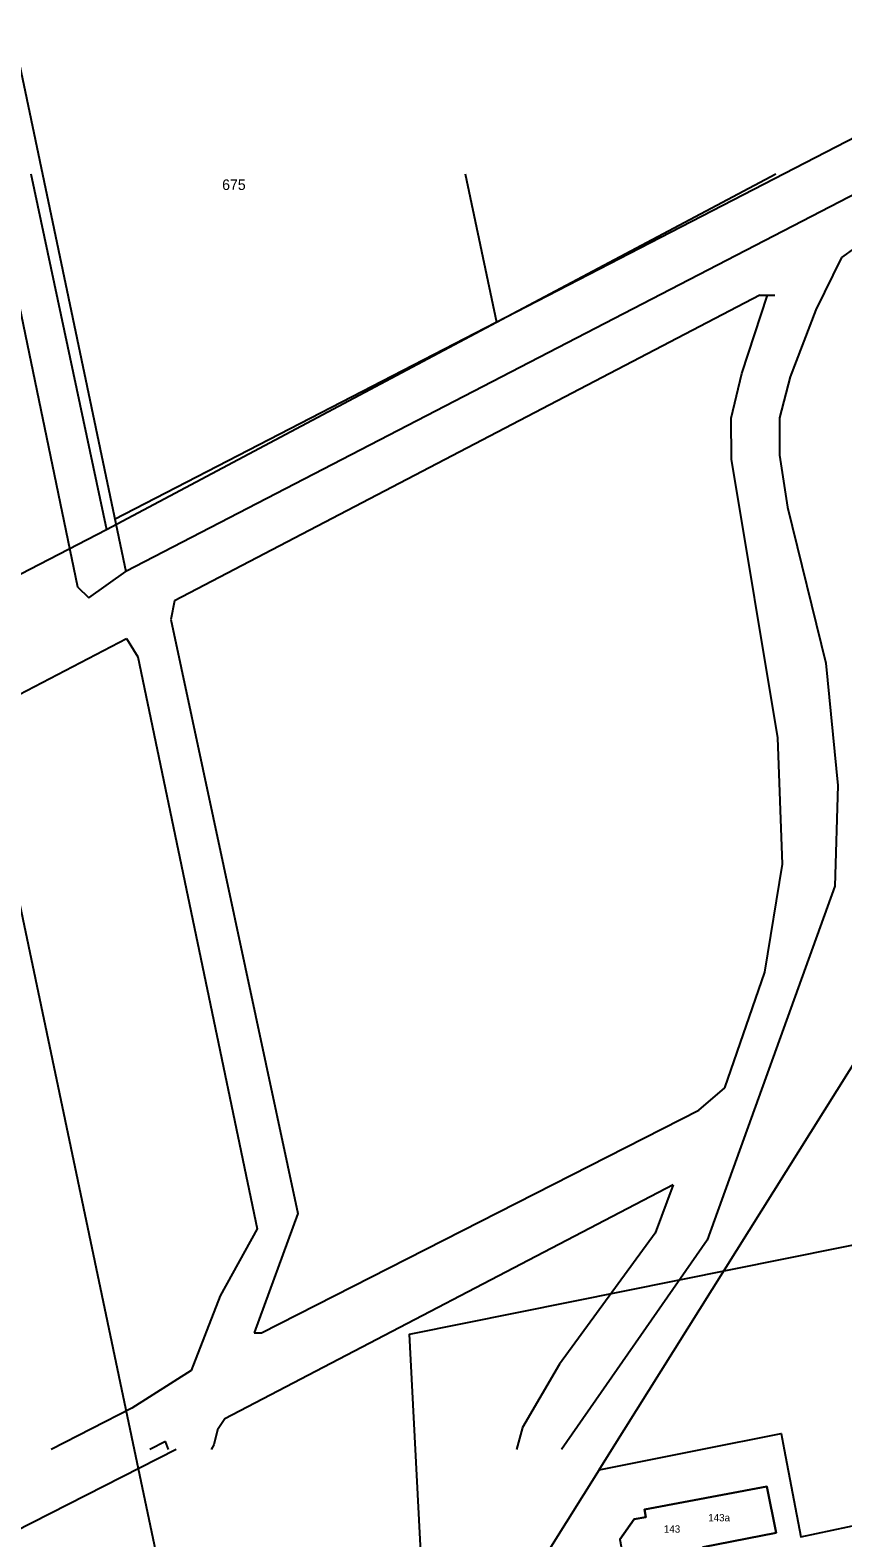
# Model space of a CAD drawing. Extents: x 148816 to 151297, y 399515 to 402500.
# Drawn here: x 150147.7 to 150286.4, y 401984.9 to 402242.3 of the extents above; entities that cross this region are included whole.
import ezdxf

# ---------------------------------------------------------------- set-up
doc = ezdxf.new("R2010")
doc.units = 0
for name, color, linetype in [('B01 Hoofdgebouw  [T] Norm', 7, 'Continuous'), ('B01 hoofgebouw', 7, 'Continuous'), ('G01 perceelsgrens', 7, 'Continuous'), ('Q21 Lichtmast  Gem', 7, 'Continuous'), ('T09 Insteek water  [D] Norm', 7, 'Continuous'), ('T09 Insteek water  [T] Norm', 7, 'Continuous'), ('V06 Kant onverhard  [D] Norm', 7, 'Continuous'), ('Z01 perceelnummer', 7, 'Continuous'), ('Z02 Huisnummer  [Tekst] Norm', 7, 'Continuous')]:
    doc.layers.add(name, color=color, linetype=linetype)

msp = doc.modelspace()

# ---------------------------------------------------------------- linework, layer by layer
at = {"layer": 'B01 Hoofdgebouw  [T] Norm'}
for p, q in [((150252.56, 401989.77), (150273.44, 401993.73)), ((150273.44, 401993.73), (150275, 401985.78)), ((150252.8, 401988.49), (150252.56, 401989.77)), ((150248.32, 401984.65), (150250.77, 401988.11)), ((150250.77, 401988.11), (150252.8, 401988.49)), ((150275, 401985.78), (150262.51, 401983.33))]:
    msp.add_line(p, q, dxfattribs=at)
at = {"layer": 'B01 hoofgebouw'}
msp.add_lwpolyline([(150275, 401985.78), (150273.44, 401993.73), (150252.56, 401989.77), (150252.8, 401988.49), (150250.77, 401988.11), (150248.32, 401984.65), (150250.99, 401971.01), (150249.71, 401970.76), (150253.81, 401949.86), (150261.76, 401951.39), (150259.35, 401963.89), (150259.63, 401963.95), (150261.26, 401966.4), (150258.82, 401968.06), (150258.54, 401967.99), (150257.72, 401972.3), (150256.34, 401972.03), (150254.46, 401981.8), (150258.41, 401982.55), (150258.47, 401982.26), (150260.9, 401980.64), (150262.58, 401983.08), (150262.51, 401983.33), (150275, 401985.78)], dxfattribs=at)
at = {"layer": 'G01 perceelsgrens'}
for points in [[(150147.81, 402217.75), (150160.74, 402157.05)], [(150221.95, 402217.75), (150227.29, 402192.41)], [(150227.29, 402192.41), (150274.99, 402217.75)], [(150160.74, 402157.05), (150227.29, 402192.41)], [(150134.64, 402143.55), (150160.74, 402157.05)], [(150049.83, 402063.7), (150141.78, 402112.48), (150165.46, 402000)], [(150246.99, 402000), (150293.85, 402074.77), (150330.73, 402093.4)], [(150262.16, 402000), (150275.9, 402002.74), (150276.42, 402000)], [(150165.46, 402000), (150187.26, 401896.48)], [(150244.83, 401996.54), (150246.99, 402000)], [(150244.83, 401996.54), (150262.16, 402000)], [(150276.42, 402000), (150279.24, 401985.14), (150305.98, 401990.83), (150314.64, 401992.68), (150349.02, 402000)], [(150244.83, 401996.54), (150208.63, 401938.79), (150215.67, 401899.35)]]:
    msp.add_lwpolyline(points, dxfattribs=at)
at = {"layer": 'Q21 Lichtmast  Gem'}
msp.add_lwpolyline([(149259.03, 401631.35), (149389.25, 401472.06), (149811.3, 401690.64), (150218.62, 401901.6), (150212.43, 402019.68), (150368.23, 402051.07), (150470.02, 401545.9), (150556.48, 401148.68)], dxfattribs=at)
at = {"layer": 'T09 Insteek water  [D] Norm'}
for p, q in [((150120.67, 402356.47), (150164.04, 402149.87)), ((150300.3, 402230.11), (150162.08, 402158.74))]:
    msp.add_line(p, q, dxfattribs=at)
at = {"layer": 'T09 Insteek water  [T] Norm'}
msp.add_line((150172.61, 402000), (150000, 401912.17), dxfattribs=at)
at = {"layer": 'V06 Kant onverhard  [D] Norm'}
for p, q in [((150109.8, 402368.45), (150155.81, 402147.27)), ((150308.95, 402224.95), (150164.04, 402149.87)), ((150290.59, 402206.66), (150286.17, 402203.46)), ((150286.17, 402203.46), (150281.79, 402194.54)), ((150272.26, 402197.01), (150172.33, 402144.85)), ((150269.17, 402183.65), (150273.52, 402197.02)), ((150272.26, 402197.01), (150274.79, 402197.03)), ((150281.79, 402194.54), (150277.43, 402183.09)), ((150267.33, 402176.02), (150269.17, 402183.65)), ((150277.43, 402183.09), (150275.57, 402176.09)), ((150267.38, 402169.05), (150267.33, 402176.02)), ((150275.57, 402176.09), (150275.62, 402169.74)), ((150275.33, 402121.5), (150267.38, 402169.05)), ((150275.62, 402169.74), (150276.95, 402160.86)), ((150276.95, 402160.86), (150283.49, 402134.25)), ((150157.73, 402145.39), (150164.04, 402149.87)), ((150155.81, 402147.27), (150157.73, 402145.39)), ((150172.33, 402144.85), (150171.72, 402141.68)), ((150171.72, 402141.68), (150193.4, 402040.29)), ((150025, 402065.7), (150164.12, 402138.45)), ((150164.12, 402138.45), (150166.06, 402135.29)), ((150166.06, 402135.29), (150186.43, 402037.7)), ((150283.49, 402134.25), (150285.55, 402113.33)), ((150276.12, 402099.92), (150275.33, 402121.5)), ((150285.55, 402113.33), (150285.03, 402096.18)), ((150273.08, 402081.5), (150276.12, 402099.92)), ((150285.03, 402096.18), (150263.25, 402035.73)), ((150266.24, 402061.77), (150273.08, 402081.5)), ((150261.83, 402057.92), (150266.24, 402061.77)), ((150187.2, 402019.93), (150261.83, 402057.92)), ((150257.47, 402045.2), (150180.95, 402005.28)), ((150257.47, 402045.2), (150254.36, 402036.93)), ((150193.4, 402040.29), (150185.93, 402019.92)), ((150186.43, 402037.7), (150180.16, 402026.22)), ((150254.36, 402036.93), (150238.02, 402014.59)), ((150263.25, 402035.73), (150238.38, 402000)), ((150180.16, 402026.22), (150175.18, 402013.49)), ((150185.93, 402019.92), (150187.2, 402019.93)), ((150175.18, 402013.49), (150165.07, 402007.07)), ((150238.02, 402014.59), (150231.74, 402003.76)), ((150165.07, 402007.07), (150151.3, 402000)), ((150180.95, 402005.28), (150179.7, 402003.37)), ((150179.7, 402003.37), (150179.08, 402000.83)), ((150231.74, 402003.76), (150230.7, 402000)), ((150170.82, 402001.4), (150168.12, 402000)), ((150171.3, 402000), (150170.82, 402001.4)), ((150179.08, 402000.83), (150178.62, 402000))]:
    msp.add_line(p, q, dxfattribs=at)

# ---------------------------------------------------------------- texts
at = {"layer": 'Z01 perceelnummer'}
msp.add_text('675', height=1.8, dxfattribs=at).set_placement((150180.47, 402214.99))
at = {"layer": 'Z02 Huisnummer  [Tekst] Norm'}
for s, p in [('143a', (150263.43, 401987.76)), ('143', (150255.86, 401985.83))]:
    msp.add_text(s, height=1.25, dxfattribs=at).set_placement(p)

doc.saveas('drawing.dxf')
